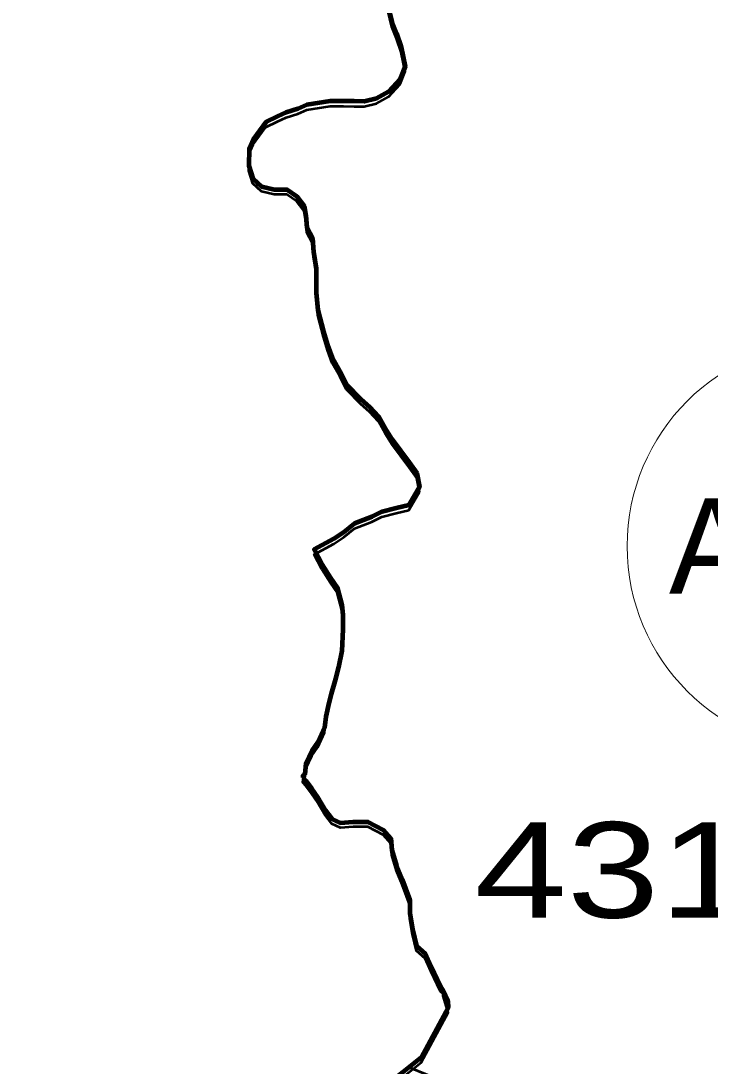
# Model space of a CAD drawing. Extents: x -1643653 to 4543381, y 1624270 to 13878484.
# Drawn here: x 735818 to 739428, y 8943002 to 8948474 of the extents above; entities that cross this region are included whole.
import ezdxf
from ezdxf.enums import TextEntityAlignment as Align

# ---------------------------------------------------------------- set-up
doc = ezdxf.new("R2010")
doc.units = 0
doc.header["$LTSCALE"] = 200
for name, color, linetype, lineweight in [('1', 7, 'Continuous', 13), ('24', 7, 'Continuous', 25), ('27', 7, 'Continuous', 53), ('28', 7, 'Continuous', 53), ('45', 7, 'Continuous', 13), ('53', 7, 'Continuous', 106)]:
    doc.layers.add(name, color=color, linetype=linetype, lineweight=lineweight)
doc.layers.add('63', color=7, linetype='Continuous')

msp = doc.modelspace()

# ---------------------------------------------------------------- linework, layer by layer
at = {"layer": '1', "lineweight": 25}
msp.add_spline([(814781, 9009175.5), (814787.2, 9009173.4), (814796.9, 9009173.4), (814799.4, 9009172.4), (814805.1, 9009174.5), (814805.6, 9009176.5), (814811.7, 9009179.5), (814811.7, 9009179.5), (814801.5, 9009181), (814790.7, 9009181.5), (814784.1, 9009183.1), (814777.4, 9009185.1), (814778.4, 9009175.5)], degree=3, dxfattribs=at)
at = {"layer": '24', "lineweight": 53}
for points in [[(737740.6, 8948556), (737760.3, 8948469.2), (737785.4, 8948408), (737810.3, 8948336.6), (737829.9, 8948234.6), (737804, 8948168.5), (737742.6, 8948102.7), (737681.3, 8948067.4), (737615.1, 8948052.6), (737564.2, 8948052.9), (737508.3, 8948053.2), (737437.1, 8948053.7), (737314.9, 8948034), (737269, 8948014), (737207.8, 8947994), (737161.9, 8947973.9), (737100.6, 8947943.7), (737033.9, 8947852.4), (737013.2, 8947806.7), (737012.6, 8947715.1), (737032.5, 8947648.7), (737078, 8947607.7), (737144, 8947592), (737210.1, 8947591.6), (737260.7, 8947555.7), (737301, 8947504.5), (737310.8, 8947453.5), (737315.5, 8947392.4), (737345.6, 8947336.2), (737350.2, 8947264.9), (737364.9, 8947178.2), (737364.5, 8947122.2), (737364, 8947050.9), (737373.5, 8946959.2), (737403.3, 8946847), (737423.1, 8946775.6), (737448.1, 8946709.2), (737488.3, 8946637.7), (737523.4, 8946571.2), (737599.2, 8946494.4), (737644.7, 8946453.4), (737690.1, 8946402.2), (737725.3, 8946340.8), (737760.5, 8946284.6), (737805.8, 8946223.2), (737851.2, 8946161.8), (737891.5, 8946105.6), (737906, 8946034), (737906, 8946034)], [(737906, 8946034), (737850.6, 8945938.3), (737784.3, 8945923.5), (737707.9, 8945903.6), (737656.9, 8945878.4), (737565.1, 8945843.3), (737508.8, 8945797.8), (737457.7, 8945762.5), (737354.3, 8945707.2), (737354.3, 8945707.2), (737354.5, 8945706.8)], [(737354.5, 8945706.8), (737394.5, 8945630.5), (737439.8, 8945559), (737475, 8945507.8), (737499.8, 8945416), (737504.6, 8945365.1), (737504, 8945288.7), (737498.2, 8945176.7), (737482.3, 8945090.2), (737466.6, 8945029.2), (737445.8, 8944963.1), (737430.2, 8944902.1), (737414.4, 8944830.9), (737408.9, 8944774.9), (737372.8, 8944698.8), (737342, 8944653.1), (737311, 8944587.1), (737305.5, 8944531.1), (737295.3, 8944521), (737294.5, 8944512.4)], [(737294.5, 8944512.4), (737310.4, 8944496.3), (737340.7, 8944455.3), (737370.9, 8944409.3), (737411.1, 8944342.9), (737446.4, 8944296.8), (737492, 8944276.2), (737558.2, 8944280.9), (737634.4, 8944280.4), (737715.5, 8944239.2), (737755.9, 8944193.1), (737760.6, 8944132), (737785.4, 8944050.3), (737815.4, 8943978.8), (737855.4, 8943871.7), (737854.9, 8943800.4), (737869.6, 8943718.8), (737889.3, 8943632.1), (737934.8, 8943591.1), (737964.9, 8943524.7), (738014.8, 8943418.8), (738014.7, 8943418.2), (738014.8, 8943418.8)], [(738014.8, 8943418.8), (738029.4, 8943395.5), (738053.2, 8943344.5), (738056.5, 8943309.6), (737913.6, 8943047.9), (737725.2, 8942897.3)]]:
    msp.add_lwpolyline(points, dxfattribs=at)
at = {"layer": '27'}
for points in [[(737747, 8948620.9), (737740.6, 8948556), (737760.3, 8948469.2), (737785.4, 8948408), (737810.3, 8948336.6), (737829.9, 8948234.6), (737804, 8948168.5), (737742.6, 8948102.7)], [(737747, 8948620.9), (737740.6, 8948556), (737760.3, 8948469.2), (737785.4, 8948408), (737810.3, 8948336.6), (737829.9, 8948234.6), (737804, 8948168.5), (737742.6, 8948102.7)], [(737742.6, 8948102.7), (737681.3, 8948067.4), (737615.1, 8948052.6), (737564.2, 8948052.9), (737508.3, 8948053.2)], [(737742.6, 8948102.7), (737681.3, 8948067.4), (737615.1, 8948052.6), (737564.2, 8948052.9), (737508.3, 8948053.2)], [(737314.9, 8948034), (737269, 8948014), (737207.8, 8947994)], [(737314.9, 8948034), (737269, 8948014), (737207.8, 8947994)], [(737508.3, 8948053.2), (737437.1, 8948053.7), (737314.9, 8948034)], [(737508.3, 8948053.2), (737437.1, 8948053.7), (737314.9, 8948034)], [(737207.8, 8947994), (737161.9, 8947973.9), (737100.6, 8947943.7), (737033.9, 8947852.4)], [(737207.8, 8947994), (737161.9, 8947973.9), (737100.6, 8947943.7), (737033.9, 8947852.4)], [(737033.9, 8947852.4), (737013.2, 8947806.7), (737012.6, 8947715.1)], [(737033.9, 8947852.4), (737013.2, 8947806.7), (737012.6, 8947715.1)], [(737012.6, 8947715.1), (737032.5, 8947648.7), (737078, 8947607.7), (737144, 8947592), (737210.1, 8947591.6)], [(737012.6, 8947715.1), (737032.5, 8947648.7), (737078, 8947607.7), (737144, 8947592), (737210.1, 8947591.6)], [(737210.1, 8947591.6), (737260.7, 8947555.7), (737301, 8947504.5)], [(737210.1, 8947591.6), (737260.7, 8947555.7), (737301, 8947504.5)], [(737301, 8947504.5), (737310.8, 8947453.5), (737315.5, 8947392.4), (737345.6, 8947336.2), (737350.2, 8947264.9), (737364.9, 8947178.2), (737364.5, 8947122.2), (737364, 8947050.9), (737373.5, 8946959.2), (737403.3, 8946847)], [(737301, 8947504.5), (737310.8, 8947453.5), (737315.5, 8947392.4), (737345.6, 8947336.2), (737350.2, 8947264.9), (737364.9, 8947178.2), (737364.5, 8947122.2), (737364, 8947050.9), (737373.5, 8946959.2), (737403.3, 8946847)], [(737403.3, 8946847), (737423.1, 8946775.6), (737448.1, 8946709.2)], [(737403.3, 8946847), (737423.1, 8946775.6), (737448.1, 8946709.2)], [(737448.1, 8946709.2), (737488.3, 8946637.7), (737523.4, 8946571.2), (737599.2, 8946494.4), (737644.7, 8946453.4), (737690.1, 8946402.2)], [(737448.1, 8946709.2), (737488.3, 8946637.7), (737523.4, 8946571.2), (737599.2, 8946494.4), (737644.7, 8946453.4), (737690.1, 8946402.2)], [(737690.1, 8946402.2), (737725.3, 8946340.8), (737760.5, 8946284.6), (737805.8, 8946223.2), (737851.2, 8946161.8), (737891.5, 8946105.6), (737906, 8946034)], [(737690.1, 8946402.2), (737725.3, 8946340.8), (737760.5, 8946284.6), (737805.8, 8946223.2), (737851.2, 8946161.8), (737891.5, 8946105.6), (737906, 8946034)], [(737906, 8946034), (737850.6, 8945938.3), (737784.3, 8945923.5), (737707.9, 8945903.6), (737656.9, 8945878.4), (737565.1, 8945843.3), (737508.8, 8945797.8), (737457.7, 8945762.5), (737354.3, 8945707.2), (737354.5, 8945706.8), (737394.5, 8945630.5), (737439.8, 8945559), (737475, 8945507.8), (737499.8, 8945416), (737504.6, 8945365.1), (737504, 8945288.7)], [(737906, 8946034), (737850.6, 8945938.3), (737784.3, 8945923.5), (737707.9, 8945903.6), (737656.9, 8945878.4), (737565.1, 8945843.3), (737508.8, 8945797.8), (737457.7, 8945762.5), (737354.3, 8945707.2)], [(737354.5, 8945706.8), (737394.5, 8945630.5), (737439.8, 8945559), (737475, 8945507.8), (737499.8, 8945416), (737504.6, 8945365.1), (737504, 8945288.7)], [(737504, 8945288.7), (737498.2, 8945176.7), (737482.3, 8945090.2)], [(737504, 8945288.7), (737498.2, 8945176.7), (737482.3, 8945090.2)], [(737482.3, 8945090.2), (737466.6, 8945029.2), (737445.8, 8944963.1), (737430.2, 8944902.1)], [(737482.3, 8945090.2), (737466.6, 8945029.2), (737445.8, 8944963.1), (737430.2, 8944902.1)], [(737430.2, 8944902.1), (737414.4, 8944830.9), (737408.9, 8944774.9)], [(737430.2, 8944902.1), (737414.4, 8944830.9), (737408.9, 8944774.9)], [(737408.9, 8944774.9), (737372.8, 8944698.8), (737342, 8944653.1), (737311, 8944587.1)], [(737408.9, 8944774.9), (737372.8, 8944698.8), (737342, 8944653.1), (737311, 8944587.1)], [(737311, 8944587.1), (737305.5, 8944531.1), (737295.3, 8944521), (737294.5, 8944512.4)], [(737311, 8944587.1), (737305.5, 8944531.1), (737295.3, 8944521)], [(737294.5, 8944512.4), (737310.4, 8944496.3), (737340.7, 8944455.3), (737370.9, 8944409.3)], [(737294.5, 8944512.4), (737310.4, 8944496.3), (737340.7, 8944455.3), (737370.9, 8944409.3)], [(737370.9, 8944409.3), (737411.1, 8944342.9), (737446.4, 8944296.8), (737492, 8944276.2), (737558.2, 8944280.9), (737634.4, 8944280.4)], [(737370.9, 8944409.3), (737411.1, 8944342.9), (737446.4, 8944296.8), (737492, 8944276.2), (737558.2, 8944280.9), (737634.4, 8944280.4)], [(737634.4, 8944280.4), (737715.5, 8944239.2), (737755.9, 8944193.1)], [(737634.4, 8944280.4), (737715.5, 8944239.2), (737755.9, 8944193.1)], [(737755.9, 8944193.1), (737760.6, 8944132), (737785.4, 8944050.3)], [(737755.9, 8944193.1), (737760.6, 8944132), (737785.4, 8944050.3)], [(737785.4, 8944050.3), (737815.4, 8943978.8), (737855.4, 8943871.7), (737854.9, 8943800.4), (737869.6, 8943718.8), (737889.3, 8943632.1), (737934.8, 8943591.1), (737964.9, 8943524.7), (738014.8, 8943418.8), (738029, 8943407.3), (738029.4, 8943395.5), (738056.5, 8943309.6)], [(737785.4, 8944050.3), (737815.4, 8943978.8), (737855.4, 8943871.7), (737854.9, 8943800.4), (737869.6, 8943718.8), (737889.3, 8943632.1), (737934.8, 8943591.1), (737964.9, 8943524.7), (738014.8, 8943418.8), (738029, 8943407.3), (738029.4, 8943395.5), (738056.5, 8943309.6)], [(738056.5, 8943309.6), (737913.6, 8943047.9), (737725.2, 8942897.3)], [(738056.5, 8943309.6), (737913.6, 8943047.9), (737849.6, 8942996.8), (740014, 8942114.2)]]:
    msp.add_lwpolyline(points, dxfattribs=at)
at = {"layer": '28'}
for points in [[(737906, 8946034), (737906, 8946034), (737891.5, 8946105.6), (737851.2, 8946161.8), (737805.8, 8946223.2), (737760.5, 8946284.6), (737725.3, 8946340.8), (737690.1, 8946402.2), (737644.7, 8946453.4), (737599.2, 8946494.4), (737523.4, 8946571.2), (737488.3, 8946637.7), (737448.1, 8946709.2), (737423.1, 8946775.6), (737403.3, 8946847), (737373.5, 8946959.2), (737364, 8947050.9), (737364.5, 8947122.2), (737364.9, 8947178.2), (737350.2, 8947264.9), (737345.6, 8947336.2), (737315.5, 8947392.4), (737310.8, 8947453.5), (737301, 8947504.5), (737260.7, 8947555.7), (737210.1, 8947591.6), (737144, 8947592), (737078, 8947607.7), (737032.5, 8947648.7), (737012.6, 8947715.1), (737013.2, 8947806.7), (737033.9, 8947852.4), (737100.6, 8947943.7), (737161.9, 8947973.9), (737207.8, 8947994), (737269, 8948014), (737314.9, 8948034), (737437.1, 8948053.7), (737508.3, 8948053.2), (737564.2, 8948052.9), (737615.1, 8948052.6), (737681.3, 8948067.4), (737742.6, 8948102.7), (737804, 8948168.5), (737829.9, 8948234.6), (737810.3, 8948336.6), (737785.4, 8948408), (737760.3, 8948469.2), (737740.6, 8948556)], [(737740.6, 8948556), (737760.3, 8948469.2), (737785.4, 8948408), (737810.3, 8948336.6), (737829.9, 8948234.6), (737804, 8948168.5), (737742.6, 8948102.7), (737681.3, 8948067.4), (737615.1, 8948052.6), (737564.2, 8948052.9), (737508.3, 8948053.2), (737437.1, 8948053.7), (737314.9, 8948034), (737269, 8948014), (737207.8, 8947994), (737161.9, 8947973.9), (737100.6, 8947943.7), (737033.9, 8947852.4), (737013.2, 8947806.7), (737012.6, 8947715.1), (737032.5, 8947648.7), (737078, 8947607.7), (737144, 8947592), (737210.1, 8947591.6), (737260.7, 8947555.7), (737301, 8947504.5), (737310.8, 8947453.5), (737315.5, 8947392.4), (737345.6, 8947336.2), (737350.2, 8947264.9), (737364.9, 8947178.2), (737364.5, 8947122.2), (737364, 8947050.9), (737373.5, 8946959.2), (737403.3, 8946847), (737423.1, 8946775.6), (737448.1, 8946709.2), (737488.3, 8946637.7), (737523.4, 8946571.2), (737599.2, 8946494.4), (737644.7, 8946453.4), (737690.1, 8946402.2), (737725.3, 8946340.8), (737760.5, 8946284.6), (737805.8, 8946223.2), (737851.2, 8946161.8), (737891.5, 8946105.6), (737906, 8946034), (737906, 8946034)], [(737906, 8946007.8), (737906, 8946007.8), (737891.5, 8946079.4), (737851.2, 8946135.7), (737805.8, 8946197.1), (737760.5, 8946258.4), (737725.3, 8946314.7), (737690.1, 8946376), (737644.7, 8946427.2), (737599.2, 8946468.2), (737523.4, 8946545.1), (737488.3, 8946611.5), (737448.1, 8946683), (737423.1, 8946749.4), (737403.3, 8946820.8), (737373.5, 8946933), (737364, 8947024.7), (737364.5, 8947096), (737364.9, 8947152), (737350.2, 8947238.7), (737345.6, 8947310), (737315.5, 8947366.2), (737310.8, 8947427.4), (737301, 8947478.3), (737260.7, 8947529.5), (737210.1, 8947565.5), (737144, 8947565.9), (737078, 8947581.6), (737032.5, 8947622.6), (737012.6, 8947688.9), (737013.2, 8947780.6), (737033.9, 8947826.3), (737100.6, 8947917.5), (737161.9, 8947947.7), (737207.8, 8947967.8), (737269, 8947987.8), (737314.9, 8948007.9), (737437.1, 8948027.5), (737508.3, 8948027.1), (737564.2, 8948026.7), (737615.1, 8948026.4), (737681.3, 8948041.3), (737742.6, 8948076.6), (737804, 8948142.4), (737829.9, 8948208.4), (737810.3, 8948310.4), (737785.4, 8948381.8), (737760.3, 8948443.1), (737740.6, 8948529.8)], [(737354.3, 8945707.2), (737354.3, 8945707.2), (737457.7, 8945762.5), (737508.8, 8945797.8), (737565.1, 8945843.3), (737656.9, 8945878.4), (737707.9, 8945903.6), (737784.3, 8945923.5), (737850.6, 8945938.3), (737906, 8946034)], [(737906, 8946034), (737850.6, 8945938.3), (737784.3, 8945923.5), (737707.9, 8945903.6), (737656.9, 8945878.4), (737565.1, 8945843.3), (737508.8, 8945797.8), (737457.7, 8945762.5), (737354.3, 8945707.2), (737354.3, 8945707.2), (737354.5, 8945706.8)], [(737354.3, 8945681), (737354.3, 8945681), (737457.7, 8945736.4), (737508.8, 8945771.7), (737565.1, 8945817.2), (737656.9, 8945852.3), (737707.9, 8945877.4), (737784.3, 8945897.3), (737850.6, 8945912.2), (737906, 8946007.8)], [(737354.5, 8945706.8), (737394.5, 8945630.5), (737439.8, 8945559), (737475, 8945507.8), (737499.8, 8945416), (737504.6, 8945365.1), (737504, 8945288.7), (737498.2, 8945176.7), (737482.3, 8945090.2), (737466.6, 8945029.2), (737445.8, 8944963.1), (737430.2, 8944902.1), (737414.4, 8944830.9), (737408.9, 8944774.9), (737372.8, 8944698.8), (737342, 8944653.1), (737311, 8944587.1), (737305.5, 8944531.1), (737295.3, 8944521), (737294.5, 8944512.4)], [(737295.3, 8944521), (737305.5, 8944531.1), (737311, 8944587.1), (737342, 8944653.1), (737372.8, 8944698.8), (737408.9, 8944774.9), (737414.4, 8944830.9), (737430.2, 8944902.1), (737445.8, 8944963.1), (737466.6, 8945029.2), (737482.3, 8945090.2), (737498.2, 8945176.7), (737504, 8945288.7), (737504.6, 8945365.1), (737499.8, 8945416), (737475, 8945507.8), (737439.8, 8945559), (737394.5, 8945630.5), (737354.5, 8945706.8), (737354.3, 8945707.2)], [(737295.3, 8944494.8), (737305.5, 8944505), (737311, 8944560.9), (737342, 8944626.9), (737372.8, 8944672.6), (737408.9, 8944748.8), (737414.4, 8944804.7), (737430.2, 8944875.9), (737445.8, 8944936.9), (737466.6, 8945003), (737482.3, 8945064), (737498.2, 8945150.5), (737504, 8945262.5), (737504.6, 8945338.9), (737499.8, 8945389.8), (737475, 8945481.7), (737439.8, 8945532.8), (737394.5, 8945604.4), (737354.5, 8945680.7), (737354.3, 8945681)], [(738014.8, 8943418.8), (737964.9, 8943524.7), (737934.8, 8943591.1), (737889.3, 8943632.1), (737869.6, 8943718.8), (737854.9, 8943800.4), (737855.4, 8943871.7), (737815.4, 8943978.8), (737785.4, 8944050.3), (737760.6, 8944132), (737755.9, 8944193.1), (737715.5, 8944239.2), (737634.4, 8944280.4), (737558.2, 8944280.9), (737492, 8944276.2), (737446.4, 8944296.8), (737411.1, 8944342.9), (737370.9, 8944409.3), (737340.7, 8944455.3), (737310.4, 8944496.3), (737294.5, 8944512.4), (737295.3, 8944521)], [(737294.5, 8944512.4), (737310.4, 8944496.3), (737340.7, 8944455.3), (737370.9, 8944409.3), (737411.1, 8944342.9), (737446.4, 8944296.8), (737492, 8944276.2), (737558.2, 8944280.9), (737634.4, 8944280.4), (737715.5, 8944239.2), (737755.9, 8944193.1), (737760.6, 8944132), (737785.4, 8944050.3), (737815.4, 8943978.8), (737855.4, 8943871.7), (737854.9, 8943800.4), (737869.6, 8943718.8), (737889.3, 8943632.1), (737934.8, 8943591.1), (737964.9, 8943524.7), (738014.8, 8943418.8), (738029, 8943407.3)], [(738014.8, 8943392.6), (737964.9, 8943498.6), (737934.8, 8943564.9), (737889.3, 8943605.9), (737869.6, 8943692.6), (737854.9, 8943774.2), (737855.4, 8943845.5), (737815.4, 8943952.7), (737785.4, 8944024.2), (737760.6, 8944105.8), (737755.9, 8944166.9), (737715.5, 8944213), (737634.4, 8944254.2), (737558.2, 8944254.7), (737492, 8944250), (737446.4, 8944270.7), (737411.1, 8944316.7), (737370.9, 8944383.2), (737340.7, 8944429.2), (737310.4, 8944470.1), (737294.5, 8944486.3), (737295.3, 8944494.8)], [(737725.2, 8942897.3), (737913.6, 8943047.9), (738056.5, 8943309.6), (738029.4, 8943395.5), (738029, 8943407.3), (738014.8, 8943418.8)], [(737725.2, 8942871.1), (737913.6, 8943021.8), (738056.5, 8943283.4), (738029.4, 8943369.3), (738029, 8943381.2), (738014.8, 8943392.6)], [(738029, 8943407.3), (738029.4, 8943395.5), (738053.2, 8943344.5), (738056.5, 8943309.6)], [(738056.5, 8943309.6), (737913.6, 8943047.9), (737725.2, 8942897.3)]]:
    msp.add_lwpolyline(points, dxfattribs=at)
at = {"layer": '45'}
msp.add_circle((740066.8, 8945724.5), 1073.6, dxfattribs=at)
at = {"layer": '53'}
for points in [[(737740.6, 8948556), (737760.3, 8948469.2), (737785.4, 8948408), (737810.3, 8948336.6), (737829.9, 8948234.6), (737804, 8948168.5), (737742.6, 8948102.7), (737681.3, 8948067.4), (737615.1, 8948052.6), (737564.2, 8948052.9), (737508.3, 8948053.2), (737437.1, 8948053.7), (737314.9, 8948034), (737269, 8948014), (737207.8, 8947994), (737161.9, 8947973.9), (737100.6, 8947943.7), (737033.9, 8947852.4), (737013.2, 8947806.7), (737012.6, 8947715.1), (737032.5, 8947648.7), (737078, 8947607.7), (737144, 8947592), (737210.1, 8947591.6), (737260.7, 8947555.7), (737301, 8947504.5), (737310.8, 8947453.5), (737315.5, 8947392.4), (737345.6, 8947336.2), (737350.2, 8947264.9), (737364.9, 8947178.2), (737364.5, 8947122.2), (737364, 8947050.9), (737373.5, 8946959.2), (737403.3, 8946847), (737423.1, 8946775.6), (737448.1, 8946709.2), (737488.3, 8946637.7), (737523.4, 8946571.2), (737599.2, 8946494.4), (737644.7, 8946453.4), (737690.1, 8946402.2), (737725.3, 8946340.8), (737760.5, 8946284.6), (737805.8, 8946223.2), (737851.2, 8946161.8), (737891.5, 8946105.6), (737906, 8946034), (737906, 8946034)], [(737740.6, 8948556), (737760.3, 8948469.2), (737785.4, 8948408), (737810.3, 8948336.6), (737829.9, 8948234.6), (737804, 8948168.5), (737742.6, 8948102.7), (737681.3, 8948067.4), (737615.1, 8948052.6), (737564.2, 8948052.9), (737508.3, 8948053.2), (737437.1, 8948053.7), (737314.9, 8948034), (737269, 8948014), (737207.8, 8947994), (737161.9, 8947973.9), (737100.6, 8947943.7), (737033.9, 8947852.4), (737013.2, 8947806.7), (737012.6, 8947715.1), (737032.5, 8947648.7), (737078, 8947607.7), (737144, 8947592), (737210.1, 8947591.6), (737260.7, 8947555.7), (737301, 8947504.5), (737310.8, 8947453.5), (737315.5, 8947392.4), (737345.6, 8947336.2), (737350.2, 8947264.9), (737364.9, 8947178.2), (737364.5, 8947122.2), (737364, 8947050.9), (737373.5, 8946959.2), (737403.3, 8946847), (737423.1, 8946775.6), (737448.1, 8946709.2), (737488.3, 8946637.7), (737523.4, 8946571.2), (737599.2, 8946494.4), (737644.7, 8946453.4), (737690.1, 8946402.2), (737725.3, 8946340.8), (737760.5, 8946284.6), (737805.8, 8946223.2), (737851.2, 8946161.8), (737891.5, 8946105.6), (737906, 8946034), (737906, 8946034)], [(737740.6, 8948556), (737760.3, 8948469.2), (737785.4, 8948408), (737810.3, 8948336.6), (737829.9, 8948234.6), (737804, 8948168.5), (737742.6, 8948102.7), (737681.3, 8948067.4), (737615.1, 8948052.6), (737564.2, 8948052.9), (737508.3, 8948053.2), (737437.1, 8948053.7), (737314.9, 8948034), (737269, 8948014), (737207.8, 8947994), (737161.9, 8947973.9), (737100.6, 8947943.7), (737033.9, 8947852.4), (737013.2, 8947806.7), (737012.6, 8947715.1), (737032.5, 8947648.7), (737078, 8947607.7), (737144, 8947592), (737210.1, 8947591.6), (737260.7, 8947555.7), (737301, 8947504.5), (737310.8, 8947453.5), (737315.5, 8947392.4), (737345.6, 8947336.2), (737350.2, 8947264.9), (737364.9, 8947178.2), (737364.5, 8947122.2), (737364, 8947050.9), (737373.5, 8946959.2), (737403.3, 8946847), (737423.1, 8946775.6), (737448.1, 8946709.2), (737488.3, 8946637.7), (737523.4, 8946571.2), (737599.2, 8946494.4), (737644.7, 8946453.4), (737690.1, 8946402.2), (737725.3, 8946340.8), (737760.5, 8946284.6), (737805.8, 8946223.2), (737851.2, 8946161.8), (737891.5, 8946105.6), (737906, 8946034), (737906, 8946034)], [(737906, 8946034), (737850.6, 8945938.3), (737784.3, 8945923.5), (737707.9, 8945903.6), (737656.9, 8945878.4), (737565.1, 8945843.3), (737508.8, 8945797.8), (737457.7, 8945762.5), (737354.3, 8945707.2), (737354.3, 8945707.2), (737354.5, 8945706.8)], [(737906, 8946034), (737850.6, 8945938.3), (737784.3, 8945923.5), (737707.9, 8945903.6), (737656.9, 8945878.4), (737565.1, 8945843.3), (737508.8, 8945797.8), (737457.7, 8945762.5), (737354.3, 8945707.2), (737354.3, 8945707.2), (737354.5, 8945706.8)], [(737906, 8946034), (737850.6, 8945938.3), (737784.3, 8945923.5), (737707.9, 8945903.6), (737656.9, 8945878.4), (737565.1, 8945843.3), (737508.8, 8945797.8), (737457.7, 8945762.5), (737354.3, 8945707.2), (737354.3, 8945707.2), (737354.5, 8945706.8)], [(737354.5, 8945706.8), (737394.5, 8945630.5), (737439.8, 8945559), (737475, 8945507.8), (737499.8, 8945416), (737504.6, 8945365.1), (737504, 8945288.7), (737498.2, 8945176.7), (737482.3, 8945090.2), (737466.6, 8945029.2), (737445.8, 8944963.1), (737430.2, 8944902.1), (737414.4, 8944830.9), (737408.9, 8944774.9), (737372.8, 8944698.8), (737342, 8944653.1), (737311, 8944587.1), (737305.5, 8944531.1), (737295.3, 8944521), (737294.5, 8944512.4)], [(737354.5, 8945706.8), (737394.5, 8945630.5), (737439.8, 8945559), (737475, 8945507.8), (737499.8, 8945416), (737504.6, 8945365.1), (737504, 8945288.7), (737498.2, 8945176.7), (737482.3, 8945090.2), (737466.6, 8945029.2), (737445.8, 8944963.1), (737430.2, 8944902.1), (737414.4, 8944830.9), (737408.9, 8944774.9), (737372.8, 8944698.8), (737342, 8944653.1), (737311, 8944587.1), (737305.5, 8944531.1), (737295.3, 8944521), (737294.5, 8944512.4)], [(737354.5, 8945706.8), (737394.5, 8945630.5), (737439.8, 8945559), (737475, 8945507.8), (737499.8, 8945416), (737504.6, 8945365.1), (737504, 8945288.7), (737498.2, 8945176.7), (737482.3, 8945090.2), (737466.6, 8945029.2), (737445.8, 8944963.1), (737430.2, 8944902.1), (737414.4, 8944830.9), (737408.9, 8944774.9), (737372.8, 8944698.8), (737342, 8944653.1), (737311, 8944587.1), (737305.5, 8944531.1), (737295.3, 8944521), (737294.5, 8944512.4)], [(737294.5, 8944512.4), (737310.4, 8944496.3), (737340.7, 8944455.3), (737370.9, 8944409.3), (737411.1, 8944342.9), (737446.4, 8944296.8), (737492, 8944276.2), (737558.2, 8944280.9), (737634.4, 8944280.4), (737715.5, 8944239.2), (737755.9, 8944193.1), (737760.6, 8944132), (737785.4, 8944050.3), (737815.4, 8943978.8), (737855.4, 8943871.7), (737854.9, 8943800.4), (737869.6, 8943718.8), (737889.3, 8943632.1), (737934.8, 8943591.1), (737964.9, 8943524.7), (738014.8, 8943418.8), (738014.7, 8943418.2), (738014.8, 8943418.8)], [(737294.5, 8944512.4), (737310.4, 8944496.3), (737340.7, 8944455.3), (737370.9, 8944409.3), (737411.1, 8944342.9), (737446.4, 8944296.8), (737492, 8944276.2), (737558.2, 8944280.9), (737634.4, 8944280.4), (737715.5, 8944239.2), (737755.9, 8944193.1), (737760.6, 8944132), (737785.4, 8944050.3), (737815.4, 8943978.8), (737855.4, 8943871.7), (737854.9, 8943800.4), (737869.6, 8943718.8), (737889.3, 8943632.1), (737934.8, 8943591.1), (737964.9, 8943524.7), (738014.8, 8943418.8), (738014.7, 8943418.2), (738014.8, 8943418.8)], [(737294.5, 8944512.4), (737310.4, 8944496.3), (737340.7, 8944455.3), (737370.9, 8944409.3), (737411.1, 8944342.9), (737446.4, 8944296.8), (737492, 8944276.2), (737558.2, 8944280.9), (737634.4, 8944280.4), (737715.5, 8944239.2), (737755.9, 8944193.1), (737760.6, 8944132), (737785.4, 8944050.3), (737815.4, 8943978.8), (737855.4, 8943871.7), (737854.9, 8943800.4), (737869.6, 8943718.8), (737889.3, 8943632.1), (737934.8, 8943591.1), (737964.9, 8943524.7), (738014.8, 8943418.8), (738014.7, 8943418.2), (738014.8, 8943418.8)], [(738014.8, 8943418.8), (738029.4, 8943395.5), (738053.2, 8943344.5), (738056.5, 8943309.6), (737913.6, 8943047.9), (737725.2, 8942897.3)], [(738014.8, 8943418.8), (738029.4, 8943395.5), (738053.2, 8943344.5), (738056.5, 8943309.6), (737913.6, 8943047.9), (737725.2, 8942897.3)], [(738014.8, 8943418.8), (738029.4, 8943395.5), (738053.2, 8943344.5), (738056.5, 8943309.6), (737913.6, 8943047.9), (737725.2, 8942897.3)]]:
    msp.add_lwpolyline(points, dxfattribs=at)

# ---------------------------------------------------------------- texts
at = {"layer": '45'}
msp.add_text('ASA2', height=500, dxfattribs=at).set_placement((740066.8, 8945474.6), align=Align.CENTER)
at = {"layer": '63', "width": 1.3}
msp.add_text(' 4313.73 ha', height=500, dxfattribs=at).set_placement((737952.8, 8943779.1))

doc.saveas('drawing.dxf')
